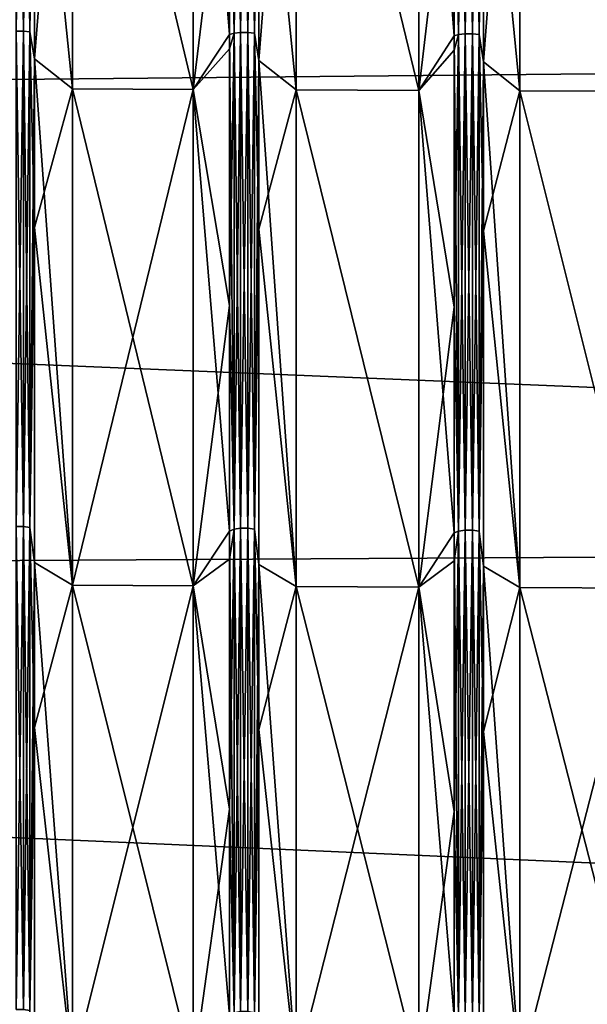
# Model space of a CAD drawing. Header units: metres. Extents: x -31 to 116, y -82 to 82.
# Tile 425 of 656: x 64.21 to 69.47, y -23.18 to -14.06. Entities that reach past the tile are written whole.
import ezdxf

# ---------------------------------------------------------------- set-up
doc = ezdxf.new("R2010")
doc.units = ezdxf.units.M
doc.layers.add('solid_80000000GA_10_1', color=7, linetype='CONTINUOUS')

msp = doc.modelspace()

# ---------------------------------------------------------------- linework, layer by layer
at = {"layer": 'solid_80000000GA_10_1'}
for points in [[(12.5, -10.777929, 57.631008), (103, -9.542365, 60.248993), (103, -14.238694, 59.314892)], [(12.5, -10.777946, -57.631004), (103, -14.238865, -59.31485), (103, -9.542414, -60.248985)], [(64.247459, -9.494526, 59.946083), (64.179909, -9.494518, 59.946037), (64.179909, -14.168562, 59.016312)], [(64.247459, -14.168572, -59.016357), (64.179909, -14.168562, -59.016312), (64.179909, -9.494518, -59.946037)], [(64.247459, -9.494526, -59.946083), (64.247459, -14.168572, -59.016357), (64.179909, -9.494518, -59.946037)], [(64.247459, -14.168572, 59.016357), (64.247459, -9.494526, 59.946083), (64.179909, -14.168562, 59.016312)], [(64.308144, -9.499169, 59.975399), (64.247459, -9.494526, 59.946083), (64.247459, -14.168572, 59.016357)], [(64.308144, -14.175502, -59.045219), (64.247459, -14.168572, -59.016357), (64.247459, -9.494526, -59.946083)], [(64.308144, -9.499169, -59.975399), (64.308144, -14.175502, -59.045219), (64.247459, -9.494526, -59.946083)], [(64.308144, -14.175502, 59.045219), (64.308144, -9.499169, 59.975399), (64.247459, -14.168572, 59.016357)], [(64.308144, -9.499169, -59.975399), (64.349533, -9.670266, -60.001785), (64.308144, -14.175502, -59.045219)], [(64.308144, -14.175502, 59.045219), (64.349533, -11.258592, 59.724136), (64.308144, -9.499169, 59.975399)], [(65.820847, -10.023604, -60.729565), (66.156929, -9.515985, -60.081573), (66.156929, -14.200597, -59.149746)], [(66.198471, -14.188183, 59.098038), (66.198471, -9.507667, 60.029049), (66.156929, -11.934373, 59.648304)], [(66.198471, -9.507667, -60.029049), (66.198471, -14.188183, -59.098038), (66.156929, -9.515985, -60.081573)], [(66.198471, -14.188183, -59.098038), (66.156929, -14.200597, -59.149746), (66.156929, -9.515985, -60.081573)], [(66.259193, -9.503036, 59.999817), (66.198471, -9.507667, 60.029049), (66.198471, -14.188183, 59.098038)], [(66.259193, -14.181273, 59.069256), (66.259193, -9.503036, 59.999817), (66.198471, -14.188183, 59.098038)], [(66.259193, -9.503036, -59.999817), (66.259193, -14.181273, -59.069256), (66.198471, -9.507667, -60.029049)], [(66.259193, -14.181273, -59.069256), (66.198471, -14.188183, -59.098038), (66.198471, -9.507667, -60.029049)], [(66.326744, -9.503043, 59.999863), (66.259193, -9.503036, 59.999817), (66.259193, -14.181273, 59.069256)], [(66.326744, -14.181284, -59.069302), (66.259193, -14.181273, -59.069256), (66.259193, -9.503036, -59.999817)], [(66.326744, -9.503043, -59.999863), (66.326744, -14.181284, -59.069302), (66.259193, -9.503036, -59.999817)], [(66.326744, -14.181284, 59.069302), (66.326744, -9.503043, 59.999863), (66.259193, -14.181273, 59.069256)], [(66.387428, -9.507687, 60.029179), (66.326744, -9.503043, 59.999863), (66.326744, -14.181284, 59.069302)], [(66.387428, -14.188212, -59.098164), (66.326744, -14.181284, -59.069302), (66.326744, -9.503043, -59.999863)], [(66.387428, -9.507687, -60.029179), (66.387428, -14.188212, -59.098164), (66.326744, -9.503043, -59.999863)], [(66.387428, -14.188212, 59.098164), (66.387428, -9.507687, 60.029179), (66.326744, -14.181284, 59.069302)], [(66.387428, -9.507687, -60.029179), (66.428818, -9.678926, -60.055542), (66.387428, -14.188212, -59.098164)], [(66.387428, -14.188212, 59.098164), (66.428818, -11.268669, 59.777645), (66.387428, -9.507687, 60.029179)], [(67.908531, -10.029305, -60.765556), (68.236214, -9.524503, -60.135353), (68.236214, -14.213307, -59.20269)], [(68.277763, -14.200893, 59.150982), (68.277763, -9.516184, 60.082829), (68.236214, -11.945056, 59.701694)], [(68.277763, -9.516184, -60.082829), (68.277763, -14.200893, -59.150982), (68.236214, -9.524503, -60.135353)], [(68.277763, -14.200893, -59.150982), (68.236214, -14.213307, -59.20269), (68.236214, -9.524503, -60.135353)], [(68.338486, -9.511554, 60.053593), (68.277763, -9.516184, 60.082829), (68.277763, -14.200893, 59.150982)], [(68.338486, -14.193983, 59.1222), (68.338486, -9.511554, 60.053593), (68.277763, -14.200893, 59.150982)], [(68.338486, -9.511554, -60.053593), (68.338486, -14.193983, -59.1222), (68.277763, -9.516184, -60.082829)], [(68.338486, -14.193983, -59.1222), (68.277763, -14.200893, -59.150982), (68.277763, -9.516184, -60.082829)], [(68.406036, -9.511561, 60.053638), (68.338486, -9.511554, 60.053593), (68.338486, -14.193983, 59.1222)], [(68.406036, -14.193995, -59.122246), (68.338486, -14.193983, -59.1222), (68.338486, -9.511554, -60.053593)], [(68.406036, -9.511561, -60.053638), (68.406036, -14.193995, -59.122246), (68.338486, -9.511554, -60.053593)], [(68.406036, -14.193995, 59.122246), (68.406036, -9.511561, 60.053638), (68.338486, -14.193983, 59.1222)], [(68.466713, -9.516204, 60.082954), (68.406036, -9.511561, 60.053638), (68.406036, -14.193995, 59.122246)], [(68.466713, -14.200923, -59.151108), (68.406036, -14.193995, -59.122246), (68.406036, -9.511561, -60.053638)], [(68.466713, -9.516204, -60.082954), (68.466713, -14.200923, -59.151108), (68.406036, -9.511561, -60.053638)], [(68.466713, -14.200923, 59.151108), (68.466713, -9.516204, 60.082954), (68.406036, -14.193995, 59.122246)], [(68.466713, -9.516204, -60.082954), (68.508102, -9.687588, -60.109295), (68.466713, -14.200923, -59.151108)], [(68.466713, -14.200923, 59.151108), (68.508102, -11.278747, 59.83115), (68.466713, -9.516204, 60.082954)], [(64.308144, -14.175502, -59.045219), (64.349533, -9.670266, -60.001785), (64.349533, -14.42688, -59.038914)], [(64.701889, -10.020549, -60.71027), (64.349533, -14.42688, -59.038914), (64.349533, -9.670266, -60.001785)], [(66.387428, -14.188212, -59.098164), (66.428818, -9.678926, -60.055542), (66.428818, -14.439799, -59.091808)], [(66.772644, -10.026203, -60.745972), (66.428818, -14.439799, -59.091808), (66.428818, -9.678926, -60.055542)], [(68.466713, -14.200923, -59.151108), (68.508102, -9.687588, -60.109295), (68.508102, -14.452718, -59.144703)], [(68.843391, -10.031857, -60.781673), (68.508102, -14.452718, -59.144703), (68.508102, -9.687588, -60.109295)], [(64.701889, -10.020549, -60.71027), (64.701889, -14.704385, -59.748886), (64.349533, -14.42688, -59.038914)], [(64.701889, -14.704385, 59.748886), (64.701889, -10.020549, 60.71027), (64.349533, -11.258592, 59.724136)], [(65.820847, -14.708944, 59.767879), (64.701889, -10.020549, 60.71027), (64.701889, -14.704385, 59.748886)], [(65.820847, -10.023604, 60.729565), (64.701889, -10.020549, 60.71027), (65.820847, -14.708944, 59.767879)], [(65.820847, -14.708944, -59.767879), (64.701889, -14.704385, -59.748886), (64.701889, -10.020549, -60.71027)], [(65.820847, -14.708944, -59.767879), (64.701889, -10.020549, -60.71027), (65.820847, -10.023604, -60.729565)], [(65.820847, -10.023604, 60.729565), (65.820847, -14.708944, 59.767879), (66.156929, -11.934373, 59.648304)], [(65.820847, -14.708944, -59.767879), (65.820847, -10.023604, -60.729565), (66.156929, -14.200597, -59.149746)], [(66.772644, -10.026203, -60.745972), (66.772644, -14.712823, -59.784035), (66.428818, -14.439799, -59.091808)], [(66.772644, -14.712823, 59.784035), (66.772644, -10.026203, 60.745972), (66.428818, -11.268669, 59.777645)], [(67.908531, -14.717452, 59.803314), (66.772644, -10.026203, 60.745972), (66.772644, -14.712823, 59.784035)], [(67.908531, -10.029305, 60.765556), (66.772644, -10.026203, 60.745972), (67.908531, -14.717452, 59.803314)], [(67.908531, -14.717452, -59.803314), (66.772644, -14.712823, -59.784035), (66.772644, -10.026203, -60.745972)], [(67.908531, -14.717452, -59.803314), (66.772644, -10.026203, -60.745972), (67.908531, -10.029305, -60.765556)], [(67.908531, -10.029305, 60.765556), (67.908531, -14.717452, 59.803314), (68.236214, -11.945056, 59.701694)], [(67.908531, -14.717452, -59.803314), (67.908531, -10.029305, -60.765556), (68.236214, -14.213307, -59.20269)], [(68.843391, -10.031857, -60.781673), (68.843391, -14.721261, -59.81918), (68.508102, -14.452718, -59.144703)], [(68.843391, -14.721261, 59.81918), (68.843391, -10.031857, 60.781673), (68.508102, -11.278747, 59.83115)], [(69.996216, -14.725959, 59.838749), (68.843391, -10.031857, 60.781673), (68.843391, -14.721261, 59.81918)], [(69.996216, -10.035006, 60.801548), (68.843391, -10.031857, 60.781673), (69.996216, -14.725959, 59.838749)], [(69.996216, -14.725959, -59.838749), (68.843391, -14.721261, -59.81918), (68.843391, -10.031857, -60.781673)], [(69.996216, -14.725959, -59.838749), (68.843391, -10.031857, -60.781673), (69.996216, -10.035006, -60.801548)], [(12.5, -15.116064, 56.648037), (12.5, -10.777929, 57.631008), (103, -14.238694, 59.314892)], [(12.5, -10.777946, -57.631004), (12.5, -15.116093, -56.648029), (103, -14.238865, -59.31485)], [(64.308144, -14.175502, 59.045219), (64.349533, -15.988456, 58.635292), (64.349533, -11.258592, 59.724136)], [(64.701889, -14.704385, 59.748886), (64.349533, -11.258592, 59.724136), (64.349533, -15.988456, 58.635292)], [(66.387428, -14.188212, 59.098164), (66.428818, -16.002768, 58.687828), (66.428818, -11.268669, 59.777645)], [(66.772644, -14.712823, 59.784035), (66.428818, -11.268669, 59.777645), (66.428818, -16.002768, 58.687828)], [(68.466713, -14.200923, 59.151108), (68.508102, -16.01708, 58.74036), (68.508102, -11.278747, 59.83115)], [(68.843391, -14.721261, 59.81918), (68.508102, -11.278747, 59.83115), (68.508102, -16.01708, 58.74036)], [(65.820847, -14.708944, 59.767879), (66.156929, -14.333293, 59.117733), (66.156929, -11.934373, 59.648304)], [(66.198471, -14.188183, 59.098038), (66.156929, -11.934373, 59.648304), (66.156929, -14.333293, 59.117733)], [(67.908531, -14.717452, 59.803314), (68.236214, -14.346122, 59.170647), (68.236214, -11.945056, 59.701694)], [(68.277763, -14.200893, 59.150982), (68.236214, -11.945056, 59.701694), (68.236214, -14.346122, 59.170647)], [(64.247459, -14.168572, 59.016357), (64.179909, -14.168562, 59.016312), (64.179909, -18.755251, 57.722733)], [(64.247459, -18.755266, -57.722775), (64.179909, -18.755251, -57.722733), (64.179909, -14.168562, -59.016312)], [(64.247459, -14.168572, -59.016357), (64.247459, -18.755266, -57.722775), (64.179909, -14.168562, -59.016312)], [(64.247459, -18.755266, 57.722775), (64.247459, -14.168572, 59.016357), (64.179909, -18.755251, 57.722733)], [(64.308144, -14.175502, 59.045219), (64.247459, -14.168572, 59.016357), (64.247459, -18.755266, 57.722775)], [(64.308144, -18.764439, -57.751003), (64.247459, -18.755266, -57.722775), (64.247459, -14.168572, -59.016357)], [(64.308144, -14.175502, -59.045219), (64.308144, -18.764439, -57.751003), (64.247459, -14.168572, -59.016357)], [(64.308144, -18.764439, 57.751003), (64.308144, -14.175502, 59.045219), (64.247459, -18.755266, 57.722775)], [(64.308144, -14.175502, -59.045219), (64.349533, -14.42688, -59.038914), (64.308144, -18.764439, -57.751003)], [(64.308144, -18.764439, 57.751003), (64.349533, -15.988456, 58.635292), (64.308144, -14.175502, 59.045219)], [(65.820847, -14.708944, -59.767879), (66.156929, -14.200597, -59.149746), (66.156929, -18.797657, -57.853241)], [(66.198471, -14.188183, 59.098038), (66.156929, -14.333293, 59.117733), (66.156929, -16.70883, 58.490723)], [(66.198471, -18.781223, 57.802666), (66.198471, -14.188183, 59.098038), (66.156929, -16.70883, 58.490723)], [(66.198471, -14.188183, -59.098038), (66.198471, -18.781223, -57.802666), (66.156929, -14.200597, -59.149746)], [(66.198471, -18.781223, -57.802666), (66.156929, -18.797657, -57.853241), (66.156929, -14.200597, -59.149746)], [(66.259193, -14.181273, 59.069256), (66.198471, -14.188183, 59.098038), (66.198471, -18.781223, 57.802666)], [(66.259193, -18.772078, 57.774517), (66.259193, -14.181273, 59.069256), (66.198471, -18.781223, 57.802666)], [(66.259193, -14.181273, -59.069256), (66.259193, -18.772078, -57.774517), (66.198471, -14.188183, -59.098038)], [(66.259193, -18.772078, -57.774517), (66.198471, -18.781223, -57.802666), (66.198471, -14.188183, -59.098038)], [(66.326744, -14.181284, 59.069302), (66.259193, -14.181273, 59.069256), (66.259193, -18.772078, 57.774517)], [(66.326744, -18.772091, -57.774559), (66.259193, -18.772078, -57.774517), (66.259193, -14.181273, -59.069256)], [(66.326744, -14.181284, -59.069302), (66.326744, -18.772091, -57.774559), (66.259193, -14.181273, -59.069256)], [(66.326744, -18.772091, 57.774559), (66.326744, -14.181284, 59.069302), (66.259193, -18.772078, 57.774517)], [(66.387428, -14.188212, 59.098164), (66.326744, -14.181284, 59.069302), (66.326744, -18.772091, 57.774559)], [(66.387428, -18.781263, -57.802788), (66.326744, -18.772091, -57.774559), (66.326744, -14.181284, -59.069302)], [(66.387428, -14.188212, -59.098164), (66.387428, -18.781263, -57.802788), (66.326744, -14.181284, -59.069302)], [(66.387428, -18.781263, 57.802788), (66.387428, -14.188212, 59.098164), (66.326744, -18.772091, 57.774559)], [(66.387428, -14.188212, -59.098164), (66.428818, -14.439799, -59.091808), (66.387428, -18.781263, -57.802788)], [(66.387428, -18.781263, 57.802788), (66.428818, -16.002768, 58.687828), (66.387428, -14.188212, 59.098164)], [(67.908531, -14.717452, -59.803314), (68.236214, -14.213307, -59.20269), (68.236214, -18.814482, -57.905025)], [(68.277763, -14.200893, 59.150982), (68.236214, -14.346122, 59.170647), (68.236214, -16.723785, 58.543076)], [(68.277763, -18.79805, 57.85445), (68.277763, -14.200893, 59.150982), (68.236214, -16.723785, 58.543076)], [(68.277763, -14.200893, -59.150982), (68.277763, -18.79805, -57.85445), (68.236214, -14.213307, -59.20269)], [(68.277763, -18.79805, -57.85445), (68.236214, -18.814482, -57.905025), (68.236214, -14.213307, -59.20269)], [(68.338486, -14.193983, 59.1222), (68.277763, -14.200893, 59.150982), (68.277763, -18.79805, 57.85445)], [(68.338486, -18.788902, 57.826298), (68.338486, -14.193983, 59.1222), (68.277763, -18.79805, 57.85445)], [(68.338486, -14.193983, -59.1222), (68.338486, -18.788902, -57.826298), (68.277763, -14.200893, -59.150982)], [(68.338486, -18.788902, -57.826298), (68.277763, -18.79805, -57.85445), (68.277763, -14.200893, -59.150982)], [(68.406036, -14.193995, 59.122246), (68.338486, -14.193983, 59.1222), (68.338486, -18.788902, 57.826298)], [(68.406036, -18.788918, -57.826344), (68.338486, -18.788902, -57.826298), (68.338486, -14.193983, -59.1222)], [(68.406036, -14.193995, -59.122246), (68.406036, -18.788918, -57.826344), (68.338486, -14.193983, -59.1222)], [(68.406036, -18.788918, 57.826344), (68.406036, -14.193995, 59.122246), (68.338486, -18.788902, 57.826298)], [(68.466713, -14.200923, 59.151108), (68.406036, -14.193995, 59.122246), (68.406036, -18.788918, 57.826344)], [(68.466713, -18.798088, -57.854572), (68.406036, -18.788918, -57.826344), (68.406036, -14.193995, -59.122246)], [(68.466713, -14.200923, -59.151108), (68.466713, -18.798088, -57.854572), (68.406036, -14.193995, -59.122246)], [(68.466713, -18.798088, 57.854572), (68.466713, -14.200923, 59.151108), (68.406036, -18.788918, 57.826344)], [(68.466713, -14.200923, -59.151108), (68.508102, -14.452718, -59.144703), (68.466713, -18.798088, -57.854572)], [(68.466713, -18.798088, 57.854572), (68.508102, -16.01708, 58.74036), (68.466713, -14.200923, 59.151108)], [(12.5, -15.116064, 56.648037), (103, -14.238694, 59.314892), (103, -18.848118, 58.015034)], [(12.5, -15.116093, -56.648029), (103, -18.847979, -58.015087), (103, -14.238865, -59.31485)], [(65.820847, -14.708944, 59.767879), (66.156929, -16.70883, 58.490723), (66.156929, -14.333293, 59.117733)], [(67.908531, -14.717452, 59.803314), (68.236214, -16.723785, 58.543076), (68.236214, -14.346122, 59.170647)], [(64.308144, -18.764439, -57.751003), (64.349533, -14.42688, -59.038914), (64.349533, -19.090153, -57.700039)], [(64.701889, -19.299429, -58.426712), (64.349533, -19.090153, -57.700039), (64.349533, -14.42688, -59.038914)], [(64.701889, -14.704385, -59.748886), (64.701889, -19.299429, -58.426712), (64.349533, -14.42688, -59.038914)], [(66.387428, -18.781263, -57.802788), (66.428818, -14.439799, -59.091808), (66.428818, -19.107248, -57.751732)], [(66.772644, -19.310598, -58.461086), (66.428818, -19.107248, -57.751732), (66.428818, -14.439799, -59.091808)], [(66.772644, -14.712823, -59.784035), (66.772644, -19.310598, -58.461086), (66.428818, -14.439799, -59.091808)], [(68.466713, -18.798088, -57.854572), (68.508102, -14.452718, -59.144703), (68.508102, -19.124346, -57.803425)], [(68.843391, -19.321768, -58.495464), (68.508102, -19.124346, -57.803425), (68.508102, -14.452718, -59.144703)], [(68.843391, -14.721261, -59.81918), (68.843391, -19.321768, -58.495464), (68.508102, -14.452718, -59.144703)], [(64.701889, -19.299429, 58.426712), (64.701889, -14.704385, 59.748886), (64.349533, -15.988456, 58.635292)], [(65.820847, -14.708944, 59.767879), (64.701889, -14.704385, 59.748886), (64.701889, -19.299429, 58.426712)], [(65.820847, -19.305464, -58.445286), (64.701889, -19.299429, -58.426712), (64.701889, -14.704385, -59.748886)], [(65.820847, -19.305464, -58.445286), (64.701889, -14.704385, -59.748886), (65.820847, -14.708944, -59.767879)], [(65.820847, -14.708944, 59.767879), (64.701889, -19.299429, 58.426712), (65.820847, -19.305464, 58.445286)], [(65.820847, -14.708944, 59.767879), (65.820847, -19.305464, 58.445286), (66.156929, -16.70883, 58.490723)], [(65.820847, -19.305464, -58.445286), (65.820847, -14.708944, -59.767879), (66.156929, -18.797657, -57.853241)], [(66.772644, -19.310598, 58.461086), (66.772644, -14.712823, 59.784035), (66.428818, -16.002768, 58.687828)], [(67.908531, -19.316725, 58.479942), (66.772644, -14.712823, 59.784035), (66.772644, -19.310598, 58.461086)], [(67.908531, -14.717452, 59.803314), (66.772644, -14.712823, 59.784035), (67.908531, -19.316725, 58.479942)], [(67.908531, -19.316725, -58.479942), (66.772644, -19.310598, -58.461086), (66.772644, -14.712823, -59.784035)], [(67.908531, -19.316725, -58.479942), (66.772644, -14.712823, -59.784035), (67.908531, -14.717452, -59.803314)], [(67.908531, -14.717452, 59.803314), (67.908531, -19.316725, 58.479942), (68.236214, -16.723785, 58.543076)], [(67.908531, -19.316725, -58.479942), (67.908531, -14.717452, -59.803314), (68.236214, -18.814482, -57.905025)], [(68.843391, -19.321768, 58.495464), (68.843391, -14.721261, 59.81918), (68.508102, -16.01708, 58.74036)], [(69.996216, -19.327986, 58.514603), (68.843391, -14.721261, 59.81918), (68.843391, -19.321768, 58.495464)], [(69.996216, -14.725959, 59.838749), (68.843391, -14.721261, 59.81918), (69.996216, -19.327986, 58.514603)], [(69.996216, -19.327986, -58.514603), (68.843391, -19.321768, -58.495464), (68.843391, -14.721261, -59.81918)], [(69.996216, -19.327986, -58.514603), (68.843391, -14.721261, -59.81918), (69.996216, -14.725959, -59.838749)], [(12.5, -19.366768, 55.339161), (12.5, -15.116064, 56.648037), (103, -18.848118, 58.015034)], [(12.5, -15.116093, -56.648029), (12.5, -19.366802, -55.339149), (103, -18.847979, -58.015087)], [(64.308144, -18.764439, 57.751003), (64.349533, -20.615408, 57.172836), (64.349533, -15.988456, 58.635292)], [(64.701889, -19.299429, 58.426712), (64.349533, -15.988456, 58.635292), (64.349533, -20.615408, 57.172836)], [(66.387428, -18.781263, 57.802788), (66.428818, -20.633862, 57.224064), (66.428818, -16.002768, 58.687828)], [(66.772644, -19.310598, 58.461086), (66.428818, -16.002768, 58.687828), (66.428818, -20.633862, 57.224064)], [(68.466713, -18.798088, 57.854572), (68.508102, -20.652315, 57.275288), (68.508102, -16.01708, 58.74036)], [(68.843391, -19.321768, 58.495464), (68.508102, -16.01708, 58.74036), (68.508102, -20.652315, 57.275288)], [(65.820847, -19.305464, 58.445286), (66.156929, -19.057112, 57.768295), (66.156929, -16.70883, 58.490723)], [(66.198471, -18.781223, 57.802666), (66.156929, -16.70883, 58.490723), (66.156929, -19.057112, 57.768295)], [(67.908531, -19.316725, 58.479942), (68.236214, -19.074169, 57.820004), (68.236214, -16.723785, 58.543076)], [(68.277763, -18.79805, 57.85445), (68.236214, -16.723785, 58.543076), (68.236214, -19.074169, 57.820004)], [(64.247459, -18.755266, 57.722775), (64.179909, -18.755251, 57.722733), (64.179909, -23.226309, 56.073273)], [(64.247459, -23.226326, -56.073315), (64.179909, -23.226309, -56.073273), (64.179909, -18.755251, -57.722733)], [(64.247459, -18.755266, -57.722775), (64.247459, -23.226326, -56.073315), (64.179909, -18.755251, -57.722733)], [(64.247459, -23.226326, 56.073315), (64.247459, -18.755266, 57.722775), (64.179909, -23.226309, 56.073273)], [(64.308144, -18.764439, 57.751003), (64.247459, -18.755266, 57.722775), (64.247459, -23.226326, 56.073315)], [(64.308144, -23.237684, -56.100739), (64.247459, -23.226326, -56.073315), (64.247459, -18.755266, -57.722775)], [(64.308144, -18.764439, -57.751003), (64.308144, -23.237684, -56.100739), (64.247459, -18.755266, -57.722775)], [(64.308144, -23.237684, 56.100739), (64.308144, -18.764439, 57.751003), (64.247459, -23.226326, 56.073315)], [(64.308144, -18.764439, -57.751003), (64.349533, -19.090153, -57.700039), (64.308144, -23.237684, -56.100739)], [(64.308144, -23.237684, 56.100739), (64.349533, -20.615408, 57.172836), (64.308144, -18.764439, 57.751003)], [(66.259193, -18.772078, 57.774517), (66.198471, -18.781223, 57.802666), (66.198471, -23.258472, 56.150921)], [(66.259193, -23.247145, 56.123577), (66.259193, -18.772078, 57.774517), (66.198471, -23.258472, 56.150921)], [(66.259193, -18.772078, -57.774517), (66.259193, -23.247145, -56.123577), (66.198471, -18.781223, -57.802666)], [(66.326744, -18.772091, 57.774559), (66.259193, -18.772078, 57.774517), (66.259193, -23.247145, 56.123577)], [(66.326744, -23.247164, -56.123619), (66.259193, -23.247145, -56.123577), (66.259193, -18.772078, -57.774517)], [(66.326744, -18.772091, -57.774559), (66.326744, -23.247164, -56.123619), (66.259193, -18.772078, -57.774517)], [(66.326744, -23.247164, 56.123619), (66.326744, -18.772091, 57.774559), (66.259193, -23.247145, 56.123577)], [(66.387428, -18.781263, 57.802788), (66.326744, -18.772091, 57.774559), (66.326744, -23.247164, 56.123619)], [(66.387428, -23.258522, -56.151039), (66.326744, -23.247164, -56.123619), (66.326744, -18.772091, -57.774559)], [(66.387428, -18.781263, -57.802788), (66.387428, -23.258522, -56.151039), (66.326744, -18.772091, -57.774559)], [(12.5, -19.366802, -55.339149), (103, -23.341593, -56.357498), (103, -18.847979, -58.015087)], [(12.5, -19.366768, 55.339161), (103, -18.848118, 58.015034), (103, -23.341688, 56.357452)], [(65.820847, -19.305464, -58.445286), (66.156929, -18.797657, -57.853241), (66.156929, -23.278824, -56.200054)], [(66.198471, -18.781223, 57.802666), (66.156929, -19.057112, 57.768295), (66.156929, -21.374306, 56.951633)], [(66.198471, -23.258472, 56.150921), (66.198471, -18.781223, 57.802666), (66.156929, -21.374306, 56.951633)], [(66.198471, -18.781223, -57.802666), (66.198471, -23.258472, -56.150921), (66.156929, -18.797657, -57.853241)], [(66.198471, -23.258472, -56.150921), (66.156929, -23.278824, -56.200054), (66.156929, -18.797657, -57.853241)], [(66.259193, -23.247145, -56.123577), (66.198471, -23.258472, -56.150921), (66.198471, -18.781223, -57.802666)], [(66.387428, -23.258522, 56.151039), (66.387428, -18.781263, 57.802788), (66.326744, -23.247164, 56.123619)], [(66.387428, -18.781263, -57.802788), (66.428818, -19.107248, -57.751732), (66.387428, -23.258522, -56.151039)], [(66.387428, -23.258522, 56.151039), (66.428818, -20.633862, 57.224064), (66.387428, -18.781263, 57.802788)], [(67.908531, -19.316725, -58.479942), (68.236214, -18.814482, -57.905025), (68.236214, -23.29966, -56.250355)], [(68.277763, -18.79805, 57.85445), (68.236214, -19.074169, 57.820004), (68.236214, -21.393436, 57.002609)], [(68.277763, -23.279308, 56.201225), (68.277763, -18.79805, 57.85445), (68.236214, -21.393436, 57.002609)], [(68.277763, -18.79805, -57.85445), (68.277763, -23.279308, -56.201225), (68.236214, -18.814482, -57.905025)], [(68.277763, -23.279308, -56.201225), (68.236214, -23.29966, -56.250355), (68.236214, -18.814482, -57.905025)], [(68.338486, -18.788902, 57.826298), (68.277763, -18.79805, 57.85445), (68.277763, -23.279308, 56.201225)], [(68.338486, -23.267982, 56.173878), (68.338486, -18.788902, 57.826298), (68.277763, -23.279308, 56.201225)], [(68.338486, -18.788902, -57.826298), (68.338486, -23.267982, -56.173878), (68.277763, -18.79805, -57.85445)], [(68.338486, -23.267982, -56.173878), (68.277763, -23.279308, -56.201225), (68.277763, -18.79805, -57.85445)], [(68.406036, -18.788918, 57.826344), (68.338486, -18.788902, 57.826298), (68.338486, -23.267982, 56.173878)], [(68.406036, -23.268, -56.173923), (68.338486, -23.267982, -56.173878), (68.338486, -18.788902, -57.826298)], [(68.406036, -18.788918, -57.826344), (68.406036, -23.268, -56.173923), (68.338486, -18.788902, -57.826298)], [(68.406036, -23.268, 56.173923), (68.406036, -18.788918, 57.826344), (68.338486, -23.267982, 56.173878)], [(68.466713, -18.798088, 57.854572), (68.406036, -18.788918, 57.826344), (68.406036, -23.268, 56.173923)], [(68.466713, -23.279358, -56.201344), (68.406036, -23.268, -56.173923), (68.406036, -18.788918, -57.826344)], [(68.466713, -18.798088, -57.854572), (68.466713, -23.279358, -56.201344), (68.406036, -18.788918, -57.826344)], [(68.466713, -23.279358, 56.201344), (68.466713, -18.798088, 57.854572), (68.406036, -23.268, 56.173923)], [(68.466713, -18.798088, -57.854572), (68.508102, -19.124346, -57.803425), (68.466713, -23.279358, -56.201344)], [(68.466713, -23.279358, 56.201344), (68.508102, -20.652315, 57.275288), (68.466713, -18.798088, 57.854572)], [(64.308144, -23.237684, -56.100739), (64.349533, -19.090153, -57.700039), (64.349533, -23.632301, -55.993237)], [(64.701889, -23.777933, -56.751724), (64.349533, -23.632301, -55.993237), (64.349533, -19.090153, -57.700039)], [(64.701889, -19.299429, -58.426712), (64.701889, -23.777933, -56.751724), (64.349533, -19.090153, -57.700039)], [(65.820847, -19.305464, 58.445286), (66.156929, -21.374306, 56.951633), (66.156929, -19.057112, 57.768295)], [(66.387428, -23.258522, -56.151039), (66.428818, -19.107248, -57.751732), (66.428818, -23.653469, -56.043404)], [(66.772644, -23.791765, -56.785118), (66.428818, -23.653469, -56.043404), (66.428818, -19.107248, -57.751732)], [(66.772644, -19.310598, -58.461086), (66.772644, -23.791765, -56.785118), (66.428818, -19.107248, -57.751732)], [(67.908531, -19.316725, 58.479942), (68.236214, -21.393436, 57.002609), (68.236214, -19.074169, 57.820004)], [(68.466713, -23.279358, -56.201344), (68.508102, -19.124346, -57.803425), (68.508102, -23.674637, -56.093567)], [(68.843391, -23.805597, -56.818512), (68.508102, -23.674637, -56.093567), (68.508102, -19.124346, -57.803425)], [(68.843391, -19.321768, -58.495464), (68.843391, -23.805597, -56.818512), (68.508102, -19.124346, -57.803425)], [(64.701889, -23.777933, 56.751724), (64.701889, -19.299429, 58.426712), (64.349533, -20.615408, 57.172836)], [(65.820847, -19.305464, 58.445286), (64.701889, -19.299429, 58.426712), (64.701889, -23.777933, 56.751724)], [(65.820847, -23.785408, -56.769772), (64.701889, -23.777933, -56.751724), (64.701889, -19.299429, -58.426712)], [(65.820847, -23.785408, -56.769772), (64.701889, -19.299429, -58.426712), (65.820847, -19.305464, -58.445286)], [(65.820847, -19.305464, 58.445286), (64.701889, -23.777933, 56.751724), (65.820847, -23.785408, 56.769772)], [(65.820847, -19.305464, 58.445286), (65.820847, -23.785408, 56.769772), (66.156929, -21.374306, 56.951633)], [(65.820847, -23.785408, -56.769772), (65.820847, -19.305464, -58.445286), (66.156929, -23.278824, -56.200054)], [(66.772644, -23.791765, 56.785118), (66.772644, -19.310598, 58.461086), (66.428818, -20.633862, 57.224064)], [(67.908531, -19.316725, 58.479942), (66.772644, -19.310598, 58.461086), (66.772644, -23.791765, 56.785118)], [(67.908531, -23.799353, -56.803436), (66.772644, -23.791765, -56.785118), (66.772644, -19.310598, -58.461086)], [(67.908531, -23.799353, -56.803436), (66.772644, -19.310598, -58.461086), (67.908531, -19.316725, -58.479942)], [(67.908531, -19.316725, 58.479942), (66.772644, -23.791765, 56.785118), (67.908531, -23.799353, 56.803436)], [(67.908531, -19.316725, 58.479942), (67.908531, -23.799353, 56.803436), (68.236214, -21.393436, 57.002609)], [(67.908531, -23.799353, -56.803436), (67.908531, -19.316725, -58.479942), (68.236214, -23.29966, -56.250355)], [(68.843391, -23.805597, 56.818512), (68.843391, -19.321768, 58.495464), (68.508102, -20.652315, 57.275288)], [(69.996216, -19.327986, 58.514603), (68.843391, -19.321768, 58.495464), (68.843391, -23.805597, 56.818512)], [(69.996216, -23.813299, -56.837105), (68.843391, -23.805597, -56.818512), (68.843391, -19.321768, -58.495464)], [(69.996216, -23.813299, -56.837105), (68.843391, -19.321768, -58.495464), (69.996216, -19.327986, -58.514603)], [(12.5, -23.5058, 53.711929), (12.5, -19.366768, 55.339161), (103, -23.341688, 56.357452)], [(12.5, -19.366802, -55.339149), (12.5, -23.505836, -53.711914), (103, -23.341593, -56.357498)], [(69.996216, -19.327986, 58.514603), (68.843391, -23.805597, 56.818512), (69.996216, -23.813299, 56.837105)], [(64.308144, -23.237684, 56.100739), (64.349533, -25.114065, 55.344486), (64.349533, -20.615408, 57.172836)], [(64.701889, -23.777933, 56.751724), (64.349533, -20.615408, 57.172836), (64.349533, -25.114065, 55.344486)], [(66.387428, -23.258522, 56.151039), (66.428818, -25.136595, 55.394054), (66.428818, -20.633862, 57.224064)], [(66.772644, -23.791765, 56.785118), (66.428818, -20.633862, 57.224064), (66.428818, -25.136595, 55.394054)], [(68.466713, -23.279358, 56.201344), (68.508102, -25.159126, 55.443623), (68.508102, -20.652315, 57.275288)], [(68.843391, -23.805597, 56.818512), (68.508102, -20.652315, 57.275288), (68.508102, -25.159126, 55.443623)], [(65.820847, -23.785408, 56.769772), (66.156929, -23.656631, 56.042068), (66.156929, -21.374306, 56.951633)], [(66.198471, -23.258472, 56.150921), (66.156929, -21.374306, 56.951633), (66.156929, -23.656631, 56.042068)], [(67.908531, -23.799353, 56.803436), (68.236214, -23.677805, 56.092232), (68.236214, -21.393436, 57.002609)], [(68.277763, -23.279308, 56.201225), (68.236214, -21.393436, 57.002609), (68.236214, -23.677805, 56.092232)]]:
    msp.add_3dface(points, dxfattribs=at)

doc.saveas('drawing.dxf')
